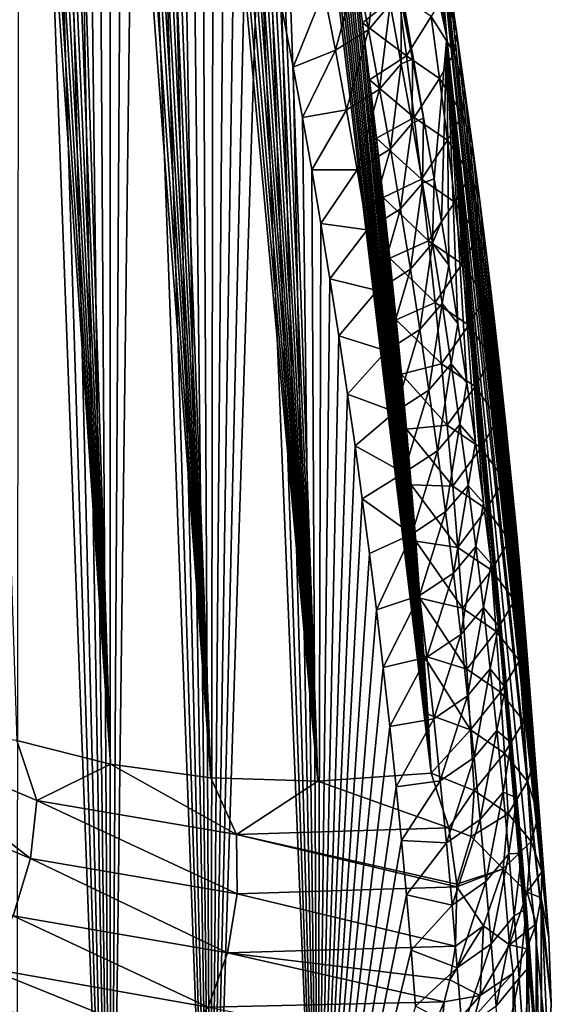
# Model space of a CAD drawing. Header units: metres. Extents: x -109 to 109, y -452 to 89.
# Tile 313 of 656: x -56.23 to -51.55, y -59.37 to -50.7. Entities that reach past the tile are written whole.
import ezdxf

# ---------------------------------------------------------------- set-up
doc = ezdxf.new("R2010")
doc.units = ezdxf.units.M
doc.layers.add('solid_K244270000C71_000', color=7, linetype='CONTINUOUS')

msp = doc.modelspace()

# ---------------------------------------------------------------- linework, layer by layer
at = {"layer": 'solid_K244270000C71_000'}
for points in [[(-55.43364, -57.253414, 47.051559), (-56.914932, -34.083603, 30.947756), (-57.042793, -33.701511, 30.813036)], [(-56.258865, -57.045139, 47.886642), (-55.43364, -57.253414, 47.051559), (-57.042793, -33.701511, 30.813036)], [(-55.43364, -57.253414, 47.051559), (-56.784054, -34.483067, 31.094826), (-56.914932, -34.083603, 30.947756)], [(-55.43364, -57.253414, 47.051559), (-56.650177, -34.901386, 31.255497), (-56.784054, -34.483067, 31.094826)], [(-55.43364, -57.253414, 47.051559), (-56.51326, -35.337994, 31.429367), (-56.650177, -34.901386, 31.255497)], [(-55.43364, -57.253414, 47.051559), (-56.373386, -35.795033, 31.618271), (-56.51326, -35.337994, 31.429367)], [(-55.43364, -57.253414, 47.051559), (-56.230522, -36.272453, 31.822193), (-56.373386, -35.795033, 31.618271)], [(-55.43364, -57.253414, 47.051559), (-56.084728, -36.771183, 32.042), (-56.230522, -36.272453, 31.822193)], [(-54.550117, -57.374477, 46.210541), (-55.936134, -37.293209, 32.279411), (-56.084728, -36.771183, 32.042)], [(-55.43364, -57.253414, 47.051559), (-54.550117, -57.374477, 46.210541), (-56.084728, -36.771183, 32.042)], [(-54.550117, -57.374477, 46.210541), (-55.784664, -37.837784, 32.53384), (-55.936134, -37.293209, 32.279411)], [(-54.550117, -57.374477, 46.210541), (-55.66935, -38.26268, 32.73732), (-55.784664, -37.837784, 32.53384)], [(-54.550117, -57.374477, 46.210541), (-55.552616, -38.702263, 32.952148), (-55.66935, -38.26268, 32.73732)], [(-54.550117, -57.374477, 46.210541), (-55.43438, -39.1558, 33.177704), (-55.552616, -38.702263, 32.952148)], [(-54.550117, -57.374477, 46.210541), (-55.314854, -39.624786, 33.415348), (-55.43438, -39.1558, 33.177704)], [(-54.550117, -57.374477, 46.210541), (-55.194214, -40.110489, 33.666233), (-55.314854, -39.624786, 33.415348)], [(-53.608356, -57.40308, 45.364529), (-55.072281, -40.611736, 33.929279), (-55.194214, -40.110489, 33.666233)], [(-54.550117, -57.374477, 46.210541), (-53.608356, -57.40308, 45.364529), (-55.194214, -40.110489, 33.666233)], [(-54.511475, -40.494095, 32.38129), (-52.470245, -50.854004, 35.608356), (-54.257587, -42.415699, 29.699793)], [(-54.511475, -40.494095, 32.38129), (-54.377262, -41.001804, 32.628101), (-52.470245, -50.854004, 35.608356)], [(-53.608356, -57.40308, 45.364529), (-54.94928, -41.129749, 34.205635), (-55.072281, -40.611736, 33.929279)], [(-54.377262, -41.001804, 32.628101), (-54.249008, -41.498619, 32.875042), (-52.470245, -50.854004, 35.608356)], [(-53.608356, -57.40308, 45.364529), (-54.825558, -41.666393, 34.497047), (-54.94928, -41.129749, 34.205635)], [(-54.249008, -41.498619, 32.875042), (-54.119762, -42.011467, 33.135174), (-52.470245, -50.854004, 35.608356)], [(-53.608356, -57.40308, 45.364529), (-54.725964, -42.108723, 34.740604), (-54.825558, -41.666393, 34.497047)], [(-54.119762, -42.011467, 33.135174), (-53.990055, -42.53931, 33.40736), (-52.470245, -50.854004, 35.608356)], [(-53.608356, -57.40308, 45.364529), (-54.625805, -42.562428, 34.993259), (-54.725964, -42.108723, 34.740604)], [(-55.433678, -63.79586, 37.708012), (-56.258945, -64.509384, 37.226646), (-56.234474, -42.298973, 23.190552)], [(-55.433678, -63.79586, 37.708012), (-56.234474, -42.298973, 23.190552), (-56.088612, -42.67585, 23.584013)], [(-52.774567, -51.044872, 32.901527), (-52.873463, -50.538502, 32.492901), (-54.257587, -42.415699, 29.699793)], [(-52.677677, -51.564007, 33.315681), (-52.774567, -51.044872, 32.901527), (-54.257587, -42.415699, 29.699793)], [(-52.582531, -52.098545, 33.737442), (-52.677677, -51.564007, 33.315681), (-54.257587, -42.415699, 29.699793)], [(-52.470245, -50.854004, 35.608356), (-52.582531, -52.098545, 33.737442), (-54.257587, -42.415699, 29.699793)], [(-53.608356, -57.40308, 45.364529), (-54.525349, -43.028625, 35.256092), (-54.625805, -42.562428, 34.993259)], [(-53.990055, -42.53931, 33.40736), (-53.859783, -43.083675, 33.69318), (-52.470245, -50.854004, 35.608356)], [(-55.433678, -63.79586, 37.708012), (-56.088612, -42.67585, 23.584013), (-55.939941, -43.077259, 23.993359)], [(-55.433678, -63.79586, 37.708012), (-55.939941, -43.077259, 23.993359), (-55.788387, -43.502392, 24.418091)], [(-53.608356, -57.40308, 45.364529), (-54.42487, -43.508446, 35.53019), (-54.525349, -43.028625, 35.256092)], [(-53.859783, -43.083675, 33.69318), (-53.728859, -43.646202, 33.994328), (-52.470245, -50.854004, 35.608356)], [(-55.433678, -63.79586, 37.708012), (-55.788387, -43.502392, 24.418091), (-55.673004, -43.838779, 24.747797)], [(-53.608356, -57.40308, 45.364529), (-54.324291, -44.001595, 35.815235), (-54.42487, -43.508446, 35.53019)], [(-53.728859, -43.646202, 33.994328), (-53.619446, -44.129082, 34.257221), (-52.470245, -50.854004, 35.608356)], [(-55.433678, -63.79586, 37.708012), (-55.673004, -43.838779, 24.747797), (-55.556194, -44.19088, 25.087435)], [(-53.608356, -57.40308, 45.364529), (-54.223454, -44.507366, 36.110531), (-54.324291, -44.001595, 35.815235)], [(-53.619446, -44.129082, 34.257221), (-53.510227, -44.623676, 34.529793), (-52.470245, -50.854004, 35.608356)], [(-55.433678, -63.79586, 37.708012), (-55.556194, -44.19088, 25.087435), (-55.437878, -44.557838, 25.436527)], [(-55.433678, -63.79586, 37.708012), (-55.437878, -44.557838, 25.436527), (-55.318268, -44.941463, 25.796019)], [(-53.608356, -57.40308, 45.364529), (-54.122742, -45.027172, 36.417458), (-54.223454, -44.507366, 36.110531)], [(-53.510227, -44.623676, 34.529793), (-53.401169, -45.131016, 34.813118), (-52.470245, -50.854004, 35.608356)], [(-55.433678, -63.79586, 37.708012), (-55.318268, -44.941463, 25.796019), (-55.197536, -45.343269, 26.166706)], [(-53.608356, -57.40308, 45.364529), (-54.022545, -45.562428, 36.737396), (-54.122742, -45.027172, 36.417458)], [(-53.401169, -45.131016, 34.813118), (-53.292259, -45.652225, 35.108379), (-52.470245, -50.854004, 35.608356)], [(-54.550137, -63.046947, 38.109428), (-55.433678, -63.79586, 37.708012), (-55.197536, -45.343269, 26.166706)], [(-54.550137, -63.046947, 38.109428), (-55.197536, -45.343269, 26.166706), (-55.075504, -45.761845, 26.547861)], [(-52.608517, -57.332981, 44.514408), (-53.922916, -46.113495, 37.070621), (-54.022545, -45.562428, 36.737396)], [(-53.608356, -57.40308, 45.364529), (-52.608517, -57.332981, 44.514408), (-54.022545, -45.562428, 36.737396)], [(-53.292259, -45.652225, 35.108379), (-53.183514, -46.188431, 35.416748), (-52.470245, -50.854004, 35.608356)], [(-54.550137, -63.046947, 38.109428), (-55.075504, -45.761845, 26.547861), (-54.952396, -46.198681, 26.940231)], [(-52.608517, -57.332981, 44.514408), (-53.823452, -46.679012, 37.415718), (-53.922916, -46.113495, 37.070621)], [(-54.550137, -63.046947, 38.109428), (-54.952396, -46.198681, 26.940231), (-54.828564, -46.656067, 27.344984)], [(-53.183514, -46.188431, 35.416748), (-53.075012, -46.740696, 35.738583), (-52.470245, -50.854004, 35.608356)], [(-54.550137, -63.046947, 38.109428), (-54.828564, -46.656067, 27.344984), (-54.728874, -47.036251, 27.677465)], [(-52.608517, -57.332981, 44.514408), (-53.741093, -47.1623, 37.713421), (-53.823452, -46.679012, 37.415718)], [(-53.075012, -46.740696, 35.738583), (-52.990379, -47.184528, 35.999897), (-52.470245, -50.854004, 35.608356)], [(-54.550137, -63.046947, 38.109428), (-54.728874, -47.036251, 27.677465), (-54.628616, -47.428883, 28.017534)], [(-52.608517, -57.332981, 44.514408), (-53.659588, -47.657463, 38.021328), (-53.741093, -47.1623, 37.713421)], [(-52.990379, -47.184528, 35.999897), (-52.90646, -47.636997, 36.268806), (-52.470245, -50.854004, 35.608356)], [(-54.550137, -63.046947, 38.109428), (-54.628616, -47.428883, 28.017534), (-54.528061, -47.835381, 28.365877)], [(-52.608517, -57.332981, 44.514408), (-53.579308, -48.165379, 38.340363), (-53.659588, -47.657463, 38.021328)], [(-52.90646, -47.636997, 36.268806), (-52.823524, -48.097328, 36.545082), (-52.470245, -50.854004, 35.608356)], [(-54.550137, -63.046947, 38.109428), (-54.528061, -47.835381, 28.365877), (-54.427471, -48.257149, 28.723186)], [(-52.823524, -48.097328, 36.545082), (-52.741829, -48.564747, 36.828491), (-52.470245, -50.854004, 35.608356)], [(-52.608517, -57.332981, 44.514408), (-53.499874, -48.684917, 38.669331), (-53.579308, -48.165379, 38.340363)], [(-54.550137, -63.046947, 38.109428), (-54.427471, -48.257149, 28.723186), (-54.326778, -48.69379, 29.089298)], [(-52.741829, -48.564747, 36.828491), (-52.661602, -49.038639, 37.118889), (-52.470245, -50.854004, 35.608356)], [(-54.550137, -63.046947, 38.109428), (-54.326778, -48.69379, 29.089298), (-54.225822, -49.144409, 29.463787)], [(-52.608517, -57.332981, 44.514408), (-53.421143, -49.215714, 39.007805), (-53.499874, -48.684917, 38.669331)], [(-52.661602, -49.038639, 37.118889), (-52.582489, -49.521854, 37.4179), (-52.470245, -50.854004, 35.608356)], [(-54.550137, -63.046947, 38.109428), (-54.225822, -49.144409, 29.463787), (-54.124989, -49.610783, 29.8475)], [(-52.608517, -57.332981, 44.514408), (-53.343601, -49.759216, 39.357243), (-53.421143, -49.215714, 39.007805)], [(-52.582489, -49.521854, 37.4179), (-51.551472, -59.359497, 41.563969), (-52.470245, -50.854004, 35.608356)], [(-52.582489, -49.521854, 37.4179), (-51.57196, -58.779678, 42.392033), (-51.551472, -59.359497, 41.563969)], [(-52.582489, -49.521854, 37.4179), (-52.518139, -49.927761, 37.671135), (-51.57196, -58.779678, 42.392033)], [(-53.608372, -62.261734, 38.425663), (-54.550137, -63.046947, 38.109428), (-54.124989, -49.610783, 29.8475)], [(-53.608372, -62.261734, 38.425663), (-54.124989, -49.610783, 29.8475), (-54.024666, -50.0947, 30.241301)], [(-52.608517, -57.332981, 44.514408), (-53.278461, -50.23629, 39.666588), (-53.343601, -49.759216, 39.357243)], [(-52.518139, -49.927761, 37.671135), (-52.454971, -50.338573, 37.929276), (-51.57196, -58.779678, 42.392033)], [(-53.608372, -62.261734, 38.425663), (-54.024666, -50.0947, 30.241301), (-53.924915, -50.596527, 30.645426)], [(-53.160919, -50.784878, 31.690897), (-53.262779, -50.263149, 31.279964), (-53.074753, -50.04073, 31.669592)], [(-53.160919, -50.784878, 31.690897), (-53.074753, -50.04073, 31.669592), (-52.971516, -50.561615, 32.078243)], [(-53.452312, -50.966785, 31.339867), (-53.553303, -50.443932, 30.925573), (-53.262779, -50.263149, 31.279964)], [(-53.452312, -50.966785, 31.339867), (-53.262779, -50.263149, 31.279964), (-53.160919, -50.784878, 31.690897)], [(-52.608517, -57.332981, 44.514408), (-53.21487, -50.724689, 39.985958), (-53.278461, -50.23629, 39.666588)], [(-52.898144, -50.46909, 39.460625), (-53.278461, -50.23629, 39.666588), (-53.21487, -50.724689, 39.985958)], [(-52.481987, -50.448212, 38.469234), (-52.383625, -50.818897, 38.233421), (-52.454971, -50.338573, 37.929276)], [(-52.454971, -50.338573, 37.929276), (-52.383625, -50.818897, 38.233421), (-51.57196, -58.779678, 42.392033)], [(-53.553303, -50.443932, 30.925573), (-53.825325, -51.11446, 31.059074), (-53.924915, -50.596527, 30.645426)], [(-53.452312, -50.966785, 31.339867), (-53.825325, -51.11446, 31.059074), (-53.553303, -50.443932, 30.925573)], [(-52.481987, -50.448212, 38.469234), (-52.608471, -50.669182, 39.137558), (-52.405418, -50.988472, 38.82412)], [(-52.481987, -50.448212, 38.469234), (-52.405418, -50.988472, 38.82412), (-52.383625, -50.818897, 38.233421)], [(-52.898144, -50.46909, 39.460625), (-53.21487, -50.724689, 39.985958), (-52.826412, -51.014347, 39.818981)], [(-52.872204, -51.084621, 32.484974), (-52.971516, -50.561615, 32.078243), (-52.873463, -50.538502, 32.492901)], [(-52.898144, -50.46909, 39.460625), (-52.826412, -51.014347, 39.818981), (-52.608471, -50.669182, 39.137558)], [(-52.872204, -51.084621, 32.484974), (-52.873463, -50.538502, 32.492901), (-52.774567, -51.044872, 32.901527)], [(-53.608372, -62.261734, 38.425663), (-53.924915, -50.596527, 30.645426), (-53.825325, -51.11446, 31.059074)], [(-53.062904, -51.308823, 32.099884), (-53.160919, -50.784878, 31.690897), (-52.971516, -50.561615, 32.078243)], [(-53.062904, -51.308823, 32.099884), (-52.971516, -50.561615, 32.078243), (-52.872204, -51.084621, 32.484974)], [(-52.608517, -57.332981, 44.514408), (-53.152699, -51.225513, 40.316059), (-53.21487, -50.724689, 39.985958)], [(-52.826412, -51.014347, 39.818981), (-53.21487, -50.724689, 39.985958), (-53.152699, -51.225513, 40.316059)], [(-52.826412, -51.014347, 39.818981), (-52.535503, -51.214626, 39.497261), (-52.608471, -50.669182, 39.137558)], [(-52.405418, -50.988472, 38.82412), (-52.608471, -50.669182, 39.137558), (-52.535503, -51.214626, 39.497261)], [(-53.35511, -51.491989, 31.752165), (-53.452312, -50.966785, 31.339867), (-53.160919, -50.784878, 31.690897)], [(-53.35511, -51.491989, 31.752165), (-53.160919, -50.784878, 31.690897), (-53.062904, -51.308823, 32.099884)], [(-52.518181, -52.475334, 34.032257), (-52.582531, -52.098545, 33.737442), (-52.470245, -50.854004, 35.608356)], [(-52.455013, -52.858429, 34.330009), (-52.518181, -52.475334, 34.032257), (-52.470245, -50.854004, 35.608356)], [(-52.373581, -53.373718, 34.727444), (-52.455013, -52.858429, 34.330009), (-52.470245, -50.854004, 35.608356)], [(-52.295216, -53.895344, 35.126236), (-52.373581, -53.373718, 34.727444), (-52.470245, -50.854004, 35.608356)], [(-52.22039, -54.420654, 35.52422), (-52.295216, -53.895344, 35.126236), (-52.470245, -50.854004, 35.608356)], [(-52.148884, -54.951561, 35.922737), (-52.22039, -54.420654, 35.52422), (-52.470245, -50.854004, 35.608356)], [(-52.080559, -55.489647, 36.323029), (-52.148884, -54.951561, 35.922737), (-52.470245, -50.854004, 35.608356)], [(-52.015652, -56.033646, 36.724216), (-52.080559, -55.489647, 36.323029), (-52.470245, -50.854004, 35.608356)], [(-51.954369, -56.582294, 37.125423), (-52.015652, -56.033646, 36.724216), (-52.470245, -50.854004, 35.608356)], [(-51.903858, -57.065174, 37.4758), (-51.954369, -56.582294, 37.125423), (-52.470245, -50.854004, 35.608356)], [(-51.856339, -57.549896, 37.824997), (-51.903858, -57.065174, 37.4758), (-52.470245, -50.854004, 35.608356)], [(-51.81176, -58.037239, 38.173519), (-51.856339, -57.549896, 37.824997), (-52.470245, -50.854004, 35.608356)], [(-51.770115, -58.52755, 38.521576), (-51.81176, -58.037239, 38.173519), (-52.470245, -50.854004, 35.608356)], [(-51.731426, -59.020824, 38.869156), (-51.770115, -58.52755, 38.521576), (-52.470245, -50.854004, 35.608356)], [(-51.695732, -59.517063, 39.216244), (-51.731426, -59.020824, 38.869156), (-52.470245, -50.854004, 35.608356)], [(-51.663052, -60.016254, 39.562824), (-51.695732, -59.517063, 39.216244), (-52.470245, -50.854004, 35.608356)], [(-51.57196, -59.93932, 40.735893), (-51.663052, -60.016254, 39.562824), (-52.470245, -50.854004, 35.608356)], [(-51.551472, -59.359497, 41.563969), (-51.57196, -59.93932, 40.735893), (-52.470245, -50.854004, 35.608356)], [(-52.405418, -50.988472, 38.82412), (-52.314564, -51.302204, 38.541985), (-52.383625, -50.818897, 38.233421)], [(-52.383625, -50.818897, 38.233421), (-52.314564, -51.302204, 38.541985), (-51.57196, -58.779678, 42.392033)], [(-53.452312, -50.966785, 31.339867), (-53.742851, -51.559727, 31.411634), (-53.825325, -51.11446, 31.059074)], [(-53.35511, -51.491989, 31.752165), (-53.742851, -51.559727, 31.411634), (-53.452312, -50.966785, 31.339867)], [(-52.826412, -51.014347, 39.818981), (-53.152699, -51.225513, 40.316059), (-52.75811, -51.558693, 40.179436)], [(-52.776772, -51.609665, 32.889847), (-52.872204, -51.084621, 32.484974), (-52.774567, -51.044872, 32.901527)], [(-52.826412, -51.014347, 39.818981), (-52.75811, -51.558693, 40.179436), (-52.535503, -51.214626, 39.497261)], [(-52.776772, -51.609665, 32.889847), (-52.774567, -51.044872, 32.901527), (-52.677677, -51.564007, 33.315681)], [(-52.405418, -50.988472, 38.82412), (-52.535503, -51.214626, 39.497261), (-52.332394, -51.527855, 39.180992)], [(-52.405418, -50.988472, 38.82412), (-52.332394, -51.527855, 39.180992), (-52.314564, -51.302204, 38.541985)], [(-53.608372, -62.261734, 38.425663), (-53.825325, -51.11446, 31.059074), (-53.742851, -51.559727, 31.411634)], [(-52.968693, -51.834892, 32.506989), (-53.062904, -51.308823, 32.099884), (-52.872204, -51.084621, 32.484974)], [(-52.968693, -51.834892, 32.506989), (-52.872204, -51.084621, 32.484974), (-52.776772, -51.609665, 32.889847)], [(-52.608517, -57.332981, 44.514408), (-53.091183, -51.738983, 40.656429), (-53.152699, -51.225513, 40.316059)], [(-52.75811, -51.558693, 40.179436), (-53.152699, -51.225513, 40.316059), (-53.091183, -51.738983, 40.656429)], [(-52.75811, -51.558693, 40.179436), (-52.466053, -51.759174, 39.858994), (-52.535503, -51.214626, 39.497261)], [(-52.332394, -51.527855, 39.180992), (-52.535503, -51.214626, 39.497261), (-52.466053, -51.759174, 39.858994)], [(-53.261658, -52.01944, 32.162533), (-53.35511, -51.491989, 31.752165), (-53.062904, -51.308823, 32.099884)], [(-53.261658, -52.01944, 32.162533), (-53.062904, -51.308823, 32.099884), (-52.968693, -51.834892, 32.506989)], [(-52.332394, -51.527855, 39.180992), (-52.248112, -51.786556, 38.853806), (-52.314564, -51.302204, 38.541985)], [(-52.314564, -51.302204, 38.541985), (-52.248112, -51.786556, 38.853806), (-51.57196, -58.779678, 42.392033)], [(-53.35511, -51.491989, 31.752165), (-53.66124, -52.018681, 31.771891), (-53.742851, -51.559727, 31.411634)], [(-53.261658, -52.01944, 32.162533), (-53.66124, -52.018681, 31.771891), (-53.35511, -51.491989, 31.752165)], [(-53.608372, -62.261734, 38.425663), (-53.742851, -51.559727, 31.411634), (-53.66124, -52.018681, 31.771891)], [(-52.75811, -51.558693, 40.179436), (-53.091183, -51.738983, 40.656429), (-52.693226, -52.102135, 40.541931)], [(-52.685188, -52.13665, 33.292931), (-52.776772, -51.609665, 32.889847), (-52.677677, -51.564007, 33.315681)], [(-52.75811, -51.558693, 40.179436), (-52.693226, -52.102135, 40.541931), (-52.466053, -51.759174, 39.858994)], [(-52.685188, -52.13665, 33.292931), (-52.677677, -51.564007, 33.315681), (-52.582531, -52.098545, 33.737442)], [(-52.332394, -51.527855, 39.180992), (-52.466053, -51.759174, 39.858994), (-52.262897, -52.066364, 39.539795)], [(-52.332394, -51.527855, 39.180992), (-52.262897, -52.066364, 39.539795), (-52.248112, -51.786556, 38.853806)], [(-52.878262, -52.362988, 32.912273), (-52.968693, -51.834892, 32.506989), (-52.776772, -51.609665, 32.889847)], [(-52.878262, -52.362988, 32.912273), (-52.776772, -51.609665, 32.889847), (-52.685188, -52.13665, 33.292931)], [(-52.608517, -57.332981, 44.514408), (-53.030891, -52.26358, 41.006355), (-53.091183, -51.738983, 40.656429)], [(-52.693226, -52.102135, 40.541931), (-53.091183, -51.738983, 40.656429), (-53.030891, -52.26358, 41.006355)], [(-52.693226, -52.102135, 40.541931), (-52.400101, -52.30283, 40.222702), (-52.466053, -51.759174, 39.858994)], [(-52.262897, -52.066364, 39.539795), (-52.466053, -51.759174, 39.858994), (-52.400101, -52.30283, 40.222702)], [(-53.171932, -52.549034, 32.571026), (-53.261658, -52.01944, 32.162533), (-52.968693, -51.834892, 32.506989)], [(-53.171932, -52.549034, 32.571026), (-52.968693, -51.834892, 32.506989), (-52.878262, -52.362988, 32.912273)], [(-52.262897, -52.066364, 39.539795), (-52.184361, -52.271427, 39.168636), (-52.248112, -51.786556, 38.853806)], [(-52.248112, -51.786556, 38.853806), (-52.184361, -52.271427, 39.168636), (-51.57196, -58.779678, 42.392033)], [(-53.608372, -62.261734, 38.425663), (-53.66124, -52.018681, 31.771891), (-53.580841, -52.492516, 32.140366)], [(-53.261658, -52.01944, 32.162533), (-53.580841, -52.492516, 32.140366), (-53.66124, -52.018681, 31.771891)], [(-53.171932, -52.549034, 32.571026), (-53.580841, -52.492516, 32.140366), (-53.261658, -52.01944, 32.162533)], [(-52.693226, -52.102135, 40.541931), (-53.030891, -52.26358, 41.006355), (-52.631756, -52.644669, 40.906418)], [(-52.693226, -52.102135, 40.541931), (-52.631756, -52.644669, 40.906418), (-52.400101, -52.30283, 40.222702)], [(-52.597431, -52.66552, 33.694267), (-52.685188, -52.13665, 33.292931), (-52.582531, -52.098545, 33.737442)], [(-52.597431, -52.66552, 33.694267), (-52.582531, -52.098545, 33.737442), (-52.518181, -52.475334, 34.032257)], [(-52.262897, -52.066364, 39.539795), (-52.400101, -52.30283, 40.222702), (-52.196915, -52.604008, 39.900478)], [(-52.262897, -52.066364, 39.539795), (-52.122967, -52.759785, 39.488407), (-52.184361, -52.271427, 39.168636)], [(-52.262897, -52.066364, 39.539795), (-52.196915, -52.604008, 39.900478), (-52.122967, -52.759785, 39.488407)], [(-52.791584, -52.893044, 33.315781), (-52.878262, -52.362988, 32.912273), (-52.685188, -52.13665, 33.292931)], [(-52.791584, -52.893044, 33.315781), (-52.685188, -52.13665, 33.292931), (-52.597431, -52.66552, 33.694267)], [(-52.608517, -57.332981, 44.514408), (-52.972477, -52.797745, 41.365116), (-53.030891, -52.26358, 41.006355)], [(-52.631756, -52.644669, 40.906418), (-53.030891, -52.26358, 41.006355), (-52.972477, -52.797745, 41.365116)], [(-52.184361, -52.271427, 39.168636), (-52.122967, -52.759785, 39.488407), (-51.57196, -58.779678, 42.392033)], [(-53.085911, -53.080692, 32.977692), (-53.171932, -52.549034, 32.571026), (-52.878262, -52.362988, 32.912273)], [(-53.085911, -53.080692, 32.977692), (-52.878262, -52.362988, 32.912273), (-52.791584, -52.893044, 33.315781)], [(-52.631756, -52.644669, 40.906418), (-52.337646, -52.8456, 40.588337), (-52.400101, -52.30283, 40.222702)], [(-52.196915, -52.604008, 39.900478), (-52.400101, -52.30283, 40.222702), (-52.337646, -52.8456, 40.588337)], [(-53.608372, -62.261734, 38.425663), (-53.580841, -52.492516, 32.140366), (-53.501282, -52.97974, 32.516422)], [(-53.171932, -52.549034, 32.571026), (-53.501282, -52.97974, 32.516422), (-53.580841, -52.492516, 32.140366)], [(-52.597431, -52.66552, 33.694267), (-52.518181, -52.475334, 34.032257), (-52.455013, -52.858429, 34.330009)], [(-53.085911, -53.080692, 32.977692), (-53.501282, -52.97974, 32.516422), (-53.171932, -52.549034, 32.571026)], [(-52.196915, -52.604008, 39.900478), (-52.337646, -52.8456, 40.588337), (-52.134434, -53.140797, 40.262993)], [(-52.196915, -52.604008, 39.900478), (-52.064072, -53.251034, 39.812687), (-52.122967, -52.759785, 39.488407)], [(-52.196915, -52.604008, 39.900478), (-52.134434, -53.140797, 40.262993), (-52.064072, -53.251034, 39.812687)], [(-52.631756, -52.644669, 40.906418), (-52.972477, -52.797745, 41.365116), (-52.573685, -53.186298, 41.272842)], [(-52.708637, -53.424988, 33.71756), (-52.791584, -52.893044, 33.315781), (-52.597431, -52.66552, 33.694267)], [(-52.708637, -53.424988, 33.71756), (-52.597431, -52.66552, 33.694267), (-52.513477, -53.196201, 34.093903)], [(-52.631756, -52.644669, 40.906418), (-52.573685, -53.186298, 41.272842), (-52.337646, -52.8456, 40.588337)], [(-52.513477, -53.196201, 34.093903), (-52.597431, -52.66552, 33.694267), (-52.455013, -52.858429, 34.330009)], [(-52.608517, -57.332981, 44.514408), (-52.916603, -53.339909, 41.732006), (-52.972477, -52.797745, 41.365116)], [(-52.573685, -53.186298, 41.272842), (-52.972477, -52.797745, 41.365116), (-52.916603, -53.339909, 41.732006)], [(-52.122967, -52.759785, 39.488407), (-52.064072, -53.251034, 39.812687), (-51.57196, -58.779678, 42.392033)], [(-53.003571, -53.614349, 33.382572), (-53.085911, -53.080692, 32.977692), (-52.791584, -52.893044, 33.315781)], [(-53.003571, -53.614349, 33.382572), (-52.791584, -52.893044, 33.315781), (-52.708637, -53.424988, 33.71756)], [(-52.573685, -53.186298, 41.272842), (-52.278671, -53.387489, 40.955845), (-52.337646, -52.8456, 40.588337)], [(-52.513477, -53.196201, 34.093903), (-52.455013, -52.858429, 34.330009), (-52.373581, -53.373718, 34.727444)], [(-52.134434, -53.140797, 40.262993), (-52.337646, -52.8456, 40.588337), (-52.278671, -53.387489, 40.955845)], [(-53.608372, -62.261734, 38.425663), (-53.501282, -52.97974, 32.516422), (-53.422421, -53.479816, 32.899853)], [(-53.085911, -53.080692, 32.977692), (-53.422421, -53.479816, 32.899853), (-53.501282, -52.97974, 32.516422)], [(-53.003571, -53.614349, 33.382572), (-53.422421, -53.479816, 32.899853), (-53.085911, -53.080692, 32.977692)], [(-52.134434, -53.140797, 40.262993), (-52.278671, -53.387489, 40.955845), (-52.075447, -53.676735, 40.627289)], [(-52.134434, -53.140797, 40.262993), (-52.007828, -53.744289, 40.140846), (-52.064072, -53.251034, 39.812687)], [(-52.134434, -53.140797, 40.262993), (-52.075447, -53.676735, 40.627289), (-52.007828, -53.744289, 40.140846)], [(-52.573685, -53.186298, 41.272842), (-52.916603, -53.339909, 41.732006), (-52.519009, -53.727028, 41.641155)], [(-52.629402, -53.958752, 34.117649), (-52.708637, -53.424988, 33.71756), (-52.513477, -53.196201, 34.093903)], [(-52.629402, -53.958752, 34.117649), (-52.513477, -53.196201, 34.093903), (-52.4333, -53.72863, 34.491882)], [(-52.573685, -53.186298, 41.272842), (-52.519009, -53.727028, 41.641155), (-52.278671, -53.387489, 40.955845)], [(-52.4333, -53.72863, 34.491882), (-52.513477, -53.196201, 34.093903), (-52.373581, -53.373718, 34.727444)], [(-52.064072, -53.251034, 39.812687), (-52.007828, -53.744289, 40.140846), (-51.57196, -58.779678, 42.392033)], [(-52.608517, -57.332981, 44.514408), (-52.870308, -53.819633, 42.059132), (-52.916603, -53.339909, 41.732006)], [(-52.519009, -53.727028, 41.641155), (-52.916603, -53.339909, 41.732006), (-52.870308, -53.819633, 42.059132)], [(-52.519009, -53.727028, 41.641155), (-52.223167, -53.928497, 41.325176), (-52.278671, -53.387489, 40.955845)], [(-52.4333, -53.72863, 34.491882), (-52.373581, -53.373718, 34.727444), (-52.295216, -53.895344, 35.126236)], [(-52.075447, -53.676735, 40.627289), (-52.278671, -53.387489, 40.955845), (-52.223167, -53.928497, 41.325176)], [(-53.608372, -62.261734, 38.425663), (-53.422421, -53.479816, 32.899853), (-53.344746, -53.994572, 33.291492)], [(-53.003571, -53.614349, 33.382572), (-53.344746, -53.994572, 33.291492), (-53.422421, -53.479816, 32.899853)], [(-52.924896, -54.149918, 33.785702), (-53.003571, -53.614349, 33.382572), (-52.708637, -53.424988, 33.71756)], [(-52.924896, -54.149918, 33.785702), (-52.708637, -53.424988, 33.71756), (-52.629402, -53.958752, 34.117649)], [(-52.924896, -54.149918, 33.785702), (-53.344746, -53.994572, 33.291492), (-53.003571, -53.614349, 33.382572)], [(-52.519009, -53.727028, 41.641155), (-52.870308, -53.819633, 42.059132), (-52.467716, -54.266857, 42.011303)], [(-52.553856, -54.494259, 34.51609), (-52.629402, -53.958752, 34.117649), (-52.4333, -53.72863, 34.491882)], [(-52.553856, -54.494259, 34.51609), (-52.4333, -53.72863, 34.491882), (-52.356876, -54.262741, 34.888252)], [(-52.519009, -53.727028, 41.641155), (-52.467716, -54.266857, 42.011303), (-52.223167, -53.928497, 41.325176)], [(-52.356876, -54.262741, 34.888252), (-52.4333, -53.72863, 34.491882), (-52.295216, -53.895344, 35.126236)], [(-52.075447, -53.676735, 40.627289), (-52.223167, -53.928497, 41.325176), (-52.019939, -54.211823, 40.993324)], [(-52.075447, -53.676735, 40.627289), (-51.954384, -54.238655, 40.47226), (-52.007828, -53.744289, 40.140846)], [(-52.075447, -53.676735, 40.627289), (-52.019939, -54.211823, 40.993324), (-51.954384, -54.238655, 40.47226)], [(-52.007828, -53.744289, 40.140846), (-51.954384, -54.238655, 40.47226), (-51.57196, -58.779678, 42.392033)], [(-52.608517, -57.332981, 44.514408), (-52.826649, -54.303856, 42.391724), (-52.870308, -53.819633, 42.059132)], [(-52.467716, -54.266857, 42.011303), (-52.870308, -53.819633, 42.059132), (-52.826649, -54.303856, 42.391724)], [(-52.467716, -54.266857, 42.011303), (-52.171127, -54.468632, 41.696281), (-52.223167, -53.928497, 41.325176)], [(-52.356876, -54.262741, 34.888252), (-52.295216, -53.895344, 35.126236), (-52.22039, -54.420654, 35.52422)], [(-52.019939, -54.211823, 40.993324), (-52.223167, -53.928497, 41.325176), (-52.171127, -54.468632, 41.696281)], [(-53.608372, -62.261734, 38.425663), (-53.344746, -53.994572, 33.291492), (-53.279495, -54.44886, 33.634361)], [(-52.924896, -54.149918, 33.785702), (-53.279495, -54.44886, 33.634361), (-53.344746, -53.994572, 33.291492)], [(-52.849873, -54.687332, 34.18713), (-52.924896, -54.149918, 33.785702), (-52.629402, -53.958752, 34.117649)], [(-52.849873, -54.687332, 34.18713), (-52.629402, -53.958752, 34.117649), (-52.553856, -54.494259, 34.51609)], [(-52.849873, -54.687332, 34.18713), (-53.279495, -54.44886, 33.634361), (-52.924896, -54.149918, 33.785702)], [(-52.467716, -54.266857, 42.011303), (-52.826649, -54.303856, 42.391724), (-52.419807, -54.805775, 42.383251)], [(-52.481979, -55.031452, 34.912926), (-52.553856, -54.494259, 34.51609), (-52.356876, -54.262741, 34.888252)], [(-52.481979, -55.031452, 34.912926), (-52.356876, -54.262741, 34.888252), (-52.284187, -54.79847, 35.283051)], [(-52.467716, -54.266857, 42.011303), (-52.419807, -54.805775, 42.383251), (-52.171127, -54.468632, 41.696281)], [(-52.284187, -54.79847, 35.283051), (-52.356876, -54.262741, 34.888252), (-52.22039, -54.420654, 35.52422)], [(-52.019939, -54.211823, 40.993324), (-52.171127, -54.468632, 41.696281), (-51.967903, -54.746071, 41.36105)], [(-52.019939, -54.211823, 40.993324), (-51.903851, -54.733234, 40.806297), (-51.954384, -54.238655, 40.47226)], [(-52.019939, -54.211823, 40.993324), (-51.967903, -54.746071, 41.36105), (-51.903851, -54.733234, 40.806297)], [(-51.954384, -54.238655, 40.47226), (-51.903851, -54.733234, 40.806297), (-51.57196, -58.779678, 42.392033)], [(-52.608517, -57.332981, 44.514408), (-52.785099, -54.793884, 42.730347), (-52.826649, -54.303856, 42.391724)], [(-52.419807, -54.805775, 42.383251), (-52.826649, -54.303856, 42.391724), (-52.785099, -54.793884, 42.730347)], [(-53.608372, -62.261734, 38.425663), (-53.279495, -54.44886, 33.634361), (-53.215801, -54.916416, 33.984417)], [(-52.849873, -54.687332, 34.18713), (-53.215801, -54.916416, 33.984417), (-53.279495, -54.44886, 33.634361)], [(-52.284187, -54.79847, 35.283051), (-52.22039, -54.420654, 35.52422), (-52.148884, -54.951561, 35.922737)], [(-52.778473, -55.226521, 34.586884), (-52.849873, -54.687332, 34.18713), (-52.553856, -54.494259, 34.51609)], [(-52.778473, -55.226521, 34.586884), (-52.553856, -54.494259, 34.51609), (-52.481979, -55.031452, 34.912926)], [(-52.419807, -54.805775, 42.383251), (-52.122547, -55.007885, 42.069126), (-52.171127, -54.468632, 41.696281)], [(-51.967903, -54.746071, 41.36105), (-52.171127, -54.468632, 41.696281), (-52.122547, -55.007885, 42.069126)], [(-52.778473, -55.226521, 34.586884), (-53.215801, -54.916416, 33.984417), (-52.849873, -54.687332, 34.18713)], [(-52.608517, -57.332981, 44.514408), (-52.745617, -55.289841, 43.075043), (-52.785099, -54.793884, 42.730347)], [(-52.375275, -55.343784, 42.756966), (-52.785099, -54.793884, 42.730347), (-52.745617, -55.289841, 43.075043)], [(-52.419807, -54.805775, 42.383251), (-52.785099, -54.793884, 42.730347), (-52.375275, -55.343784, 42.756966)], [(-52.413769, -55.570282, 35.30817), (-52.481979, -55.031452, 34.912926), (-52.284187, -54.79847, 35.283051)], [(-52.413769, -55.570282, 35.30817), (-52.284187, -54.79847, 35.283051), (-52.215225, -55.335773, 35.676296)], [(-52.215225, -55.335773, 35.676296), (-52.284187, -54.79847, 35.283051), (-52.148884, -54.951561, 35.922737)], [(-51.967903, -54.746071, 41.36105), (-52.122547, -55.007885, 42.069126), (-51.919334, -55.279476, 41.730431)], [(-51.967903, -54.746071, 41.36105), (-51.856327, -55.227249, 41.142406), (-51.903851, -54.733234, 40.806297)], [(-51.967903, -54.746071, 41.36105), (-51.919334, -55.279476, 41.730431), (-51.856327, -55.227249, 41.142406)], [(-51.903851, -54.733234, 40.806297), (-51.856327, -55.227249, 41.142406), (-51.57196, -58.779678, 42.392033)], [(-52.419807, -54.805775, 42.383251), (-52.375275, -55.343784, 42.756966), (-52.122547, -55.007885, 42.069126)], [(-53.608372, -62.261734, 38.425663), (-53.215801, -54.916416, 33.984417), (-53.153542, -55.398251, 34.342434)], [(-52.778473, -55.226521, 34.586884), (-53.153542, -55.398251, 34.342434), (-53.215801, -54.916416, 33.984417)], [(-52.215225, -55.335773, 35.676296), (-52.148884, -54.951561, 35.922737), (-52.080559, -55.489647, 36.323029)], [(-52.710697, -55.767429, 34.984993), (-52.778473, -55.226521, 34.586884), (-52.481979, -55.031452, 34.912926)], [(-52.710697, -55.767429, 34.984993), (-52.481979, -55.031452, 34.912926), (-52.413769, -55.570282, 35.30817)], [(-52.375275, -55.343784, 42.756966), (-52.077419, -55.546253, 42.44368), (-52.122547, -55.007885, 42.069126)], [(-51.919334, -55.279476, 41.730431), (-52.122547, -55.007885, 42.069126), (-52.077419, -55.546253, 42.44368)], [(-52.778473, -55.226521, 34.586884), (-53.091942, -55.89399, 34.708763), (-53.153542, -55.398251, 34.342434)], [(-52.710697, -55.767429, 34.984993), (-53.091942, -55.89399, 34.708763), (-52.778473, -55.226521, 34.586884)], [(-51.919334, -55.279476, 41.730431), (-51.811745, -55.721474, 41.481182), (-51.856327, -55.227249, 41.142406)], [(-51.856327, -55.227249, 41.142406), (-51.811745, -55.721474, 41.481182), (-51.57196, -58.779678, 42.392033)], [(-52.608517, -57.332981, 44.514408), (-52.708218, -55.791721, 43.4258), (-52.745617, -55.289841, 43.075043)], [(-52.334118, -55.880867, 43.13242), (-52.745617, -55.289841, 43.075043), (-52.708218, -55.791721, 43.4258)], [(-52.375275, -55.343784, 42.756966), (-52.745617, -55.289841, 43.075043), (-52.334118, -55.880867, 43.13242)], [(-51.919334, -55.279476, 41.730431), (-52.077419, -55.546253, 42.44368), (-51.874226, -55.812031, 42.101444)], [(-51.919334, -55.279476, 41.730431), (-51.874226, -55.812031, 42.101444), (-51.811745, -55.721474, 41.481182)], [(-53.608372, -62.261734, 38.425663), (-53.153542, -55.398251, 34.342434), (-53.091942, -55.89399, 34.708763)], [(-52.349201, -56.110691, 35.701855), (-52.413769, -55.570282, 35.30817), (-52.215225, -55.335773, 35.676296)], [(-52.375275, -55.343784, 42.756966), (-52.334118, -55.880867, 43.13242), (-52.077419, -55.546253, 42.44368)], [(-52.349201, -56.110691, 35.701855), (-52.215225, -55.335773, 35.676296), (-52.149971, -55.874599, 36.068024)], [(-52.149971, -55.874599, 36.068024), (-52.215225, -55.335773, 35.676296), (-52.080559, -55.489647, 36.323029)], [(-52.149971, -55.874599, 36.068024), (-52.080559, -55.489647, 36.323029), (-52.015652, -56.033646, 36.724216)], [(-52.64653, -56.310005, 35.381477), (-52.710697, -55.767429, 34.984993), (-52.413769, -55.570282, 35.30817)], [(-52.64653, -56.310005, 35.381477), (-52.413769, -55.570282, 35.30817), (-52.349201, -56.110691, 35.701855)], [(-52.334118, -55.880867, 43.13242), (-52.035744, -56.083733, 42.819916), (-52.077419, -55.546253, 42.44368)], [(-51.874226, -55.812031, 42.101444), (-52.077419, -55.546253, 42.44368), (-52.035744, -56.083733, 42.819916)], [(-51.874226, -55.812031, 42.101444), (-51.770096, -56.216255, 41.822884), (-51.811745, -55.721474, 41.481182)], [(-51.811745, -55.721474, 41.481182), (-51.770096, -56.216255, 41.822884), (-51.57196, -58.779678, 42.392033)], [(-52.710697, -55.767429, 34.984993), (-53.031578, -56.402489, 35.082268), (-53.091942, -55.89399, 34.708763)], [(-52.64653, -56.310005, 35.381477), (-53.031578, -56.402489, 35.082268), (-52.710697, -55.767429, 34.984993)], [(-52.608517, -57.332981, 44.514408), (-52.672894, -56.299534, 43.782619), (-52.708218, -55.791721, 43.4258)], [(-52.296337, -56.417027, 43.509579), (-52.708218, -55.791721, 43.4258), (-52.672894, -56.299534, 43.782619)], [(-52.334118, -55.880867, 43.13242), (-52.708218, -55.791721, 43.4258), (-52.296337, -56.417027, 43.509579)], [(-51.874226, -55.812031, 42.101444), (-52.035744, -56.083733, 42.819916), (-51.832577, -56.343739, 42.474056)], [(-51.874226, -55.812031, 42.101444), (-51.832577, -56.343739, 42.474056), (-51.770096, -56.216255, 41.822884)], [(-53.608372, -62.261734, 38.425663), (-53.091942, -55.89399, 34.708763), (-53.031578, -56.402489, 35.082268)], [(-52.288277, -56.652634, 36.094002), (-52.349201, -56.110691, 35.701855), (-52.149971, -55.874599, 36.068024)], [(-52.334118, -55.880867, 43.13242), (-52.296337, -56.417027, 43.509579), (-52.035744, -56.083733, 42.819916)], [(-52.288277, -56.652634, 36.094002), (-52.149971, -55.874599, 36.068024), (-52.088413, -56.414902, 36.458252)], [(-52.088413, -56.414902, 36.458252), (-52.149971, -55.874599, 36.068024), (-52.015652, -56.033646, 36.724216)], [(-52.296337, -56.417027, 43.509579), (-51.997517, -56.620316, 43.197796), (-52.035744, -56.083733, 42.819916)], [(-52.088413, -56.414902, 36.458252), (-52.015652, -56.033646, 36.724216), (-51.954369, -56.582294, 37.125423)], [(-51.832577, -56.343739, 42.474056), (-52.035744, -56.083733, 42.819916), (-51.997517, -56.620316, 43.197796)], [(-52.58596, -56.854191, 35.776356), (-52.64653, -56.310005, 35.381477), (-52.349201, -56.110691, 35.701855)], [(-52.58596, -56.854191, 35.776356), (-52.349201, -56.110691, 35.701855), (-52.288277, -56.652634, 36.094002)], [(-51.832577, -56.343739, 42.474056), (-51.731411, -56.711575, 42.167519), (-51.770096, -56.216255, 41.822884)], [(-51.770096, -56.216255, 41.822884), (-51.731411, -56.711575, 42.167519), (-51.57196, -58.779678, 42.392033)], [(-52.64653, -56.310005, 35.381477), (-52.973091, -56.922592, 35.46175), (-53.031578, -56.402489, 35.082268)], [(-52.58596, -56.854191, 35.776356), (-52.973091, -56.922592, 35.46175), (-52.64653, -56.310005, 35.381477)], [(-52.608517, -57.332981, 44.514408), (-52.63966, -56.813286, 44.145493), (-52.672894, -56.299534, 43.782619)], [(-52.261925, -56.952251, 43.888412), (-52.672894, -56.299534, 43.782619), (-52.63966, -56.813286, 44.145493)], [(-52.296337, -56.417027, 43.509579), (-52.672894, -56.299534, 43.782619), (-52.261925, -56.952251, 43.888412)], [(-51.832577, -56.343739, 42.474056), (-51.997517, -56.620316, 43.197796), (-51.794384, -56.874592, 42.84824)], [(-51.832577, -56.343739, 42.474056), (-51.794384, -56.874592, 42.84824), (-51.731411, -56.711575, 42.167519)], [(-53.608372, -62.261734, 38.425663), (-53.031578, -56.402489, 35.082268), (-52.973091, -56.922592, 35.46175)], [(-52.296337, -56.417027, 43.509579), (-52.261925, -56.952251, 43.888412), (-51.997517, -56.620316, 43.197796)], [(-52.230976, -57.19606, 36.484631), (-52.288277, -56.652634, 36.094002), (-52.088413, -56.414902, 36.458252)], [(-52.230976, -57.19606, 36.484631), (-52.088413, -56.414902, 36.458252), (-52.03054, -56.956635, 36.847004)], [(-52.03054, -56.956635, 36.847004), (-52.088413, -56.414902, 36.458252), (-51.954369, -56.582294, 37.125423)], [(-52.261925, -56.952251, 43.888412), (-51.962734, -57.155998, 43.577297), (-51.997517, -56.620316, 43.197796)], [(-52.03054, -56.956635, 36.847004), (-51.954369, -56.582294, 37.125423), (-51.903858, -57.065174, 37.4758)], [(-51.794384, -56.874592, 42.84824), (-51.997517, -56.620316, 43.197796), (-51.962734, -57.155998, 43.577297)], [(-52.528984, -57.399937, 36.169655), (-52.58596, -56.854191, 35.776356), (-52.288277, -56.652634, 36.094002)], [(-52.528984, -57.399937, 36.169655), (-52.288277, -56.652634, 36.094002), (-52.230976, -57.19606, 36.484631)], [(-51.794384, -56.874592, 42.84824), (-51.695717, -57.207417, 42.515087), (-51.731411, -56.711575, 42.167519)], [(-51.731411, -56.711575, 42.167519), (-51.695717, -57.207417, 42.515087), (-51.57196, -58.779678, 42.392033)], [(-52.58596, -56.854191, 35.776356), (-52.917145, -57.453144, 35.846016), (-52.973091, -56.922592, 35.46175)], [(-52.528984, -57.399937, 36.169655), (-52.917145, -57.453144, 35.846016), (-52.58596, -56.854191, 35.776356)], [(-52.261925, -56.952251, 43.888412), (-52.63966, -56.813286, 44.145493), (-52.608517, -57.332981, 44.514408)], [(-51.794384, -56.874592, 42.84824), (-51.962734, -57.155998, 43.577297), (-51.759636, -57.404587, 43.223969)], [(-51.794384, -56.874592, 42.84824), (-51.759636, -57.404587, 43.223969), (-51.695717, -57.207417, 42.515087)], [(-57.780357, -57.389107, 49.834751), (-56.137234, -58.084888, 48.049568), (-57.665749, -56.898129, 49.682163)], [(-57.665749, -56.898129, 49.682163), (-56.080173, -57.57206, 47.943607), (-56.258865, -57.045139, 47.886642)], [(-56.137234, -58.084888, 48.049568), (-56.080173, -57.57206, 47.943607), (-57.665749, -56.898129, 49.682163)], [(-53.608372, -62.261734, 38.425663), (-52.973091, -56.922592, 35.46175), (-52.917145, -57.453144, 35.846016)], [(-52.261925, -56.952251, 43.888412), (-52.608517, -57.332981, 44.514408), (-52.230881, -57.48653, 44.26889)], [(-52.261925, -56.952251, 43.888412), (-52.230881, -57.48653, 44.26889), (-51.962734, -57.155998, 43.577297)], [(-52.177292, -57.740921, 36.873764), (-52.230976, -57.19606, 36.484631), (-52.03054, -56.956635, 36.847004)], [(-52.177292, -57.740921, 36.873764), (-52.03054, -56.956635, 36.847004), (-51.976345, -57.499752, 37.234306)], [(-51.976345, -57.499752, 37.234306), (-52.03054, -56.956635, 36.847004), (-51.903858, -57.065174, 37.4758)], [(-56.080173, -57.57206, 47.943607), (-55.43364, -57.253414, 47.051559), (-56.258865, -57.045139, 47.886642)], [(-51.976345, -57.499752, 37.234306), (-51.903858, -57.065174, 37.4758), (-51.856339, -57.549896, 37.824997)], [(-52.475586, -57.947189, 36.56139), (-52.528984, -57.399937, 36.169655), (-52.230976, -57.19606, 36.484631)], [(-52.475586, -57.947189, 36.56139), (-52.230976, -57.19606, 36.484631), (-52.177292, -57.740921, 36.873764)], [(-52.230881, -57.48653, 44.26889), (-51.931389, -57.690773, 43.958385), (-51.962734, -57.155998, 43.577297)], [(-51.759636, -57.404587, 43.223969), (-51.962734, -57.155998, 43.577297), (-51.931389, -57.690773, 43.958385)], [(-51.759636, -57.404587, 43.223969), (-51.663044, -57.70377, 42.865589), (-51.695717, -57.207417, 42.515087)], [(-51.695717, -57.207417, 42.515087), (-51.663044, -57.70377, 42.865589), (-51.57196, -58.779678, 42.392033)], [(-56.080173, -57.57206, 47.943607), (-54.323116, -57.87318, 46.259869), (-55.43364, -57.253414, 47.051559)], [(-54.323116, -57.87318, 46.259869), (-54.550117, -57.374477, 46.210541), (-55.43364, -57.253414, 47.051559)], [(-56.291328, -58.588554, 48.056793), (-56.137234, -58.084888, 48.049568), (-57.780357, -57.389107, 49.834751)], [(-54.323116, -57.87318, 46.259869), (-53.608356, -57.40308, 45.364529), (-54.550117, -57.374477, 46.210541)], [(-54.323116, -57.87318, 46.259869), (-52.45507, -57.813889, 44.663055), (-53.608356, -57.40308, 45.364529)], [(-52.45507, -57.813889, 44.663055), (-52.608517, -57.332981, 44.514408), (-53.608356, -57.40308, 45.364529)], [(-52.528984, -57.399937, 36.169655), (-52.870785, -57.92503, 36.185242), (-52.917145, -57.453144, 35.846016)], [(-52.475586, -57.947189, 36.56139), (-52.870785, -57.92503, 36.185242), (-52.528984, -57.399937, 36.169655)], [(-52.45507, -57.813889, 44.663055), (-52.230881, -57.48653, 44.26889), (-52.608517, -57.332981, 44.514408)], [(-53.608372, -62.261734, 38.425663), (-52.917145, -57.453144, 35.846016), (-52.870785, -57.92503, 36.185242)], [(-52.45507, -57.813889, 44.663055), (-52.258526, -57.890793, 44.518867), (-52.230881, -57.48653, 44.26889)], [(-52.258526, -57.890793, 44.518867), (-51.931389, -57.690773, 43.958385), (-52.230881, -57.48653, 44.26889)], [(-51.759636, -57.404587, 43.223969), (-51.931389, -57.690773, 43.958385), (-51.72834, -57.93372, 43.601212)], [(-51.759636, -57.404587, 43.223969), (-51.72834, -57.93372, 43.601212), (-51.663044, -57.70377, 42.865589)], [(-56.137234, -58.084888, 48.049568), (-54.316299, -58.395344, 46.328987), (-56.080173, -57.57206, 47.943607)], [(-54.316299, -58.395344, 46.328987), (-54.323116, -57.87318, 46.259869), (-56.080173, -57.57206, 47.943607)], [(-52.127216, -58.287178, 37.261414), (-52.177292, -57.740921, 36.873764), (-51.976345, -57.499752, 37.234306)], [(-52.127216, -58.287178, 37.261414), (-51.976345, -57.499752, 37.234306), (-51.925816, -58.044216, 37.620171)], [(-51.925816, -58.044216, 37.620171), (-51.976345, -57.499752, 37.234306), (-51.856339, -57.549896, 37.824997)], [(-51.925816, -58.044216, 37.620171), (-51.856339, -57.549896, 37.824997), (-51.81176, -58.037239, 38.173519)], [(-52.425766, -58.495907, 36.951569), (-52.475586, -57.947189, 36.56139), (-52.177292, -57.740921, 36.873764)], [(-52.425766, -58.495907, 36.951569), (-52.177292, -57.740921, 36.873764), (-52.127216, -58.287178, 37.261414)], [(-51.973904, -58.176052, 44.251442), (-51.931389, -57.690773, 43.958385), (-52.258526, -57.890793, 44.518867)], [(-51.973904, -58.176052, 44.251442), (-51.72834, -57.93372, 43.601212), (-51.931389, -57.690773, 43.958385)], [(-51.72834, -57.93372, 43.601212), (-51.633419, -58.200615, 43.219021), (-51.663044, -57.70377, 42.865589)], [(-51.663044, -57.70377, 42.865589), (-51.633419, -58.200615, 43.219021), (-51.57196, -58.779678, 42.392033)], [(-54.323116, -57.87318, 46.259869), (-52.383976, -58.310749, 44.706604), (-52.45507, -57.813889, 44.663055)], [(-52.45507, -57.813889, 44.663055), (-52.383976, -58.310749, 44.706604), (-52.258526, -57.890793, 44.518867)], [(-54.323116, -57.87318, 46.259869), (-52.382591, -58.333862, 44.706215), (-52.383976, -58.310749, 44.706604)], [(-54.316299, -58.395344, 46.328987), (-52.382591, -58.333862, 44.706215), (-54.323116, -57.87318, 46.259869)], [(-51.973904, -58.176052, 44.251442), (-52.258526, -57.890793, 44.518867), (-52.383976, -58.310749, 44.706604)], [(-53.608372, -62.261734, 38.425663), (-52.870785, -57.92503, 36.185242), (-52.827061, -58.403698, 36.526894)], [(-52.475586, -57.947189, 36.56139), (-52.827061, -58.403698, 36.526894), (-52.870785, -57.92503, 36.185242)], [(-52.425766, -58.495907, 36.951569), (-52.827061, -58.403698, 36.526894), (-52.475586, -57.947189, 36.56139)], [(-51.764515, -58.381351, 43.873825), (-51.72834, -57.93372, 43.601212), (-51.973904, -58.176052, 44.251442)], [(-51.764515, -58.381351, 43.873825), (-51.633419, -58.200615, 43.219021), (-51.72834, -57.93372, 43.601212)], [(-56.291328, -58.588554, 48.056793), (-54.401432, -58.914021, 46.294277), (-56.137234, -58.084888, 48.049568)], [(-54.401432, -58.914021, 46.294277), (-54.316299, -58.395344, 46.328987), (-56.137234, -58.084888, 48.049568)], [(-52.080753, -58.834801, 37.647583), (-52.127216, -58.287178, 37.261414), (-51.925816, -58.044216, 37.620171)], [(-52.080753, -58.834801, 37.647583), (-51.925816, -58.044216, 37.620171), (-51.878952, -58.59, 38.004597)], [(-51.878952, -58.59, 38.004597), (-51.925816, -58.044216, 37.620171), (-51.81176, -58.037239, 38.173519)], [(-51.878952, -58.59, 38.004597), (-51.81176, -58.037239, 38.173519), (-51.770115, -58.52755, 38.521576)], [(-52.382591, -58.333862, 44.706215), (-51.973904, -58.176052, 44.251442), (-52.383976, -58.310749, 44.706604)], [(-52.382591, -58.333862, 44.706215), (-52.149803, -58.676998, 44.454647), (-51.973904, -58.176052, 44.251442)], [(-51.918312, -58.844505, 44.06834), (-51.973904, -58.176052, 44.251442), (-52.149803, -58.676998, 44.454647)], [(-51.918312, -58.844505, 44.06834), (-51.764515, -58.381351, 43.873825), (-51.973904, -58.176052, 44.251442)], [(-51.764515, -58.381351, 43.873825), (-51.639824, -58.430267, 43.377823), (-51.633419, -58.200615, 43.219021)], [(-51.639824, -58.430267, 43.377823), (-51.57196, -58.779678, 42.392033), (-51.633419, -58.200615, 43.219021)], [(-54.316299, -58.395344, 46.328987), (-52.396214, -58.856331, 44.640614), (-52.382591, -58.333862, 44.706215)], [(-52.379517, -59.046062, 37.340202), (-52.425766, -58.495907, 36.951569), (-52.127216, -58.287178, 37.261414)], [(-52.382591, -58.333862, 44.706215), (-52.396214, -58.856331, 44.640614), (-52.149803, -58.676998, 44.454647)], [(-52.379517, -59.046062, 37.340202), (-52.127216, -58.287178, 37.261414), (-52.080753, -58.834801, 37.647583)], [(-54.401432, -58.914021, 46.294277), (-52.396214, -58.856331, 44.640614), (-54.316299, -58.395344, 46.328987)], [(-53.608372, -62.261734, 38.425663), (-52.827061, -58.403698, 36.526894), (-52.785439, -58.890087, 36.87199)], [(-52.425766, -58.495907, 36.951569), (-52.785439, -58.890087, 36.87199), (-52.827061, -58.403698, 36.526894)], [(-51.918312, -58.844505, 44.06834), (-51.685043, -58.658199, 43.53294), (-51.764515, -58.381351, 43.873825)], [(-51.764515, -58.381351, 43.873825), (-51.685043, -58.658199, 43.53294), (-51.639824, -58.430267, 43.377823)], [(-51.639824, -58.430267, 43.377823), (-51.685043, -58.658199, 43.53294), (-51.63982, -60.746136, 40.070393)], [(-51.639824, -58.430267, 43.377823), (-51.633423, -60.518398, 39.908882), (-51.57196, -59.93932, 40.735893)], [(-51.639824, -58.430267, 43.377823), (-51.63982, -60.746136, 40.070393), (-51.633423, -60.518398, 39.908882)], [(-51.639824, -58.430267, 43.377823), (-51.57196, -59.93932, 40.735893), (-51.551472, -59.359497, 41.563969)], [(-51.639824, -58.430267, 43.377823), (-51.551472, -59.359497, 41.563969), (-51.57196, -58.779678, 42.392033)], [(-52.379517, -59.046062, 37.340202), (-52.785439, -58.890087, 36.87199), (-52.425766, -58.495907, 36.951569)], [(-51.835743, -59.137074, 38.3876), (-51.878952, -58.59, 38.004597), (-51.770115, -58.52755, 38.521576)], [(-51.835743, -59.137074, 38.3876), (-51.770115, -58.52755, 38.521576), (-51.731426, -59.020824, 38.869156)], [(-56.531769, -59.048119, 47.964783), (-54.572613, -59.39323, 46.158142), (-56.291328, -58.588554, 48.056793)], [(-54.572613, -59.39323, 46.158142), (-54.401432, -58.914021, 46.294277), (-56.291328, -58.588554, 48.056793)], [(-52.037888, -59.383759, 38.03228), (-52.080753, -58.834801, 37.647583), (-51.878952, -58.59, 38.004597)], [(-52.037888, -59.383759, 38.03228), (-51.878952, -58.59, 38.004597), (-51.835743, -59.137074, 38.3876)], [(-52.396214, -58.856331, 44.640614), (-52.445049, -59.153214, 44.551682), (-52.149803, -58.676998, 44.454647)], [(-52.178493, -59.289322, 44.170547), (-52.149803, -58.676998, 44.454647), (-52.445049, -59.153214, 44.551682)], [(-52.178493, -59.289322, 44.170547), (-51.918312, -58.844505, 44.06834), (-52.149803, -58.676998, 44.454647)], [(-51.918312, -58.844505, 44.06834), (-51.768173, -58.880642, 43.680454), (-51.685043, -58.658199, 43.53294)], [(-51.685043, -58.658199, 43.53294), (-51.768173, -58.880642, 43.680454), (-51.685047, -60.969879, 40.231537)], [(-51.685043, -58.658199, 43.53294), (-51.685047, -60.969879, 40.231537), (-51.63982, -60.746136, 40.070393)], [(-54.401432, -58.914021, 46.294277), (-52.445049, -59.153214, 44.551682), (-52.396214, -58.856331, 44.640614)], [(-52.336838, -59.59761, 37.727291), (-52.379517, -59.046062, 37.340202), (-52.080753, -58.834801, 37.647583)], [(-52.336838, -59.59761, 37.727291), (-52.080753, -58.834801, 37.647583), (-52.037888, -59.383759, 38.03228)], [(-52.178493, -59.289322, 44.170547), (-51.887577, -59.093109, 43.81739), (-51.918312, -58.844505, 44.06834)], [(-51.918312, -58.844505, 44.06834), (-51.887577, -59.093109, 43.81739), (-51.768173, -58.880642, 43.680454)], [(-54.572613, -59.39323, 46.158142), (-52.495106, -59.345108, 44.470886), (-54.401432, -58.914021, 46.294277)], [(-54.401432, -58.914021, 46.294277), (-52.495106, -59.345108, 44.470886), (-52.445049, -59.153214, 44.551682)], [(-53.608372, -62.261734, 38.425663), (-52.785439, -58.890087, 36.87199), (-52.745892, -59.384277, 37.220612)], [(-52.379517, -59.046062, 37.340202), (-52.745892, -59.384277, 37.220612), (-52.785439, -58.890087, 36.87199)], [(-51.768173, -58.880642, 43.680454), (-51.887577, -59.093109, 43.81739), (-51.768169, -61.184551, 40.39011)], [(-51.768173, -58.880642, 43.680454), (-51.768169, -61.184551, 40.39011), (-51.685047, -60.969879, 40.231537)], [(-56.531769, -59.048119, 47.964783), (-56.594334, -59.377026, 47.689861), (-54.834705, -59.731892, 46.028839)], [(-56.531769, -59.048119, 47.964783), (-54.834705, -59.731892, 46.028839), (-54.572613, -59.39323, 46.158142)], [(-52.336838, -59.59761, 37.727291), (-52.745892, -59.384277, 37.220612), (-52.379517, -59.046062, 37.340202)], [(-51.796192, -59.685406, 38.769188), (-51.835743, -59.137074, 38.3876), (-51.731426, -59.020824, 38.869156)], [(-51.796192, -59.685406, 38.769188), (-51.731426, -59.020824, 38.869156), (-51.695732, -59.517063, 39.216244)], [(-51.887577, -59.093109, 43.81739), (-52.225121, -59.471737, 44.049046), (-51.887573, -61.38591, 40.542927)], [(-52.178493, -59.289322, 44.170547), (-52.225121, -59.471737, 44.049046), (-51.887577, -59.093109, 43.81739)], [(-51.998627, -59.934017, 38.415512), (-52.037888, -59.383759, 38.03228), (-51.835743, -59.137074, 38.3876)], [(-51.998627, -59.934017, 38.415512), (-51.835743, -59.137074, 38.3876), (-51.796192, -59.685406, 38.769188)], [(-51.887577, -59.093109, 43.81739), (-51.887573, -61.38591, 40.542927), (-51.768169, -61.184551, 40.39011)], [(-52.495106, -59.345108, 44.470886), (-52.178493, -59.289322, 44.170547), (-52.445049, -59.153214, 44.551682)], [(-52.178493, -59.289322, 44.170547), (-52.526863, -59.686626, 44.169598), (-52.225121, -59.471737, 44.049046)], [(-52.495106, -59.345108, 44.470886), (-52.526863, -59.686626, 44.169598), (-52.178493, -59.289322, 44.170547)], [(-54.572613, -59.39323, 46.158142), (-52.671467, -59.764736, 44.209961), (-52.495106, -59.345108, 44.470886)], [(-52.495106, -59.345108, 44.470886), (-52.671467, -59.764736, 44.209961), (-52.526863, -59.686626, 44.169598)]]:
    msp.add_3dface(points, dxfattribs=at)

doc.saveas('drawing.dxf')
